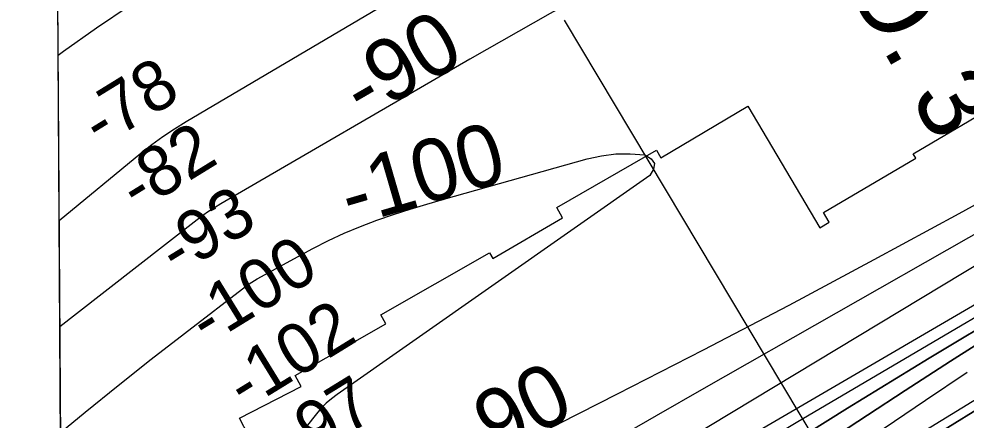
# Model space of a CAD drawing. Extents: x 3508733 to 3546731, y 546897 to 572481.
# Drawn here: x 3512800 to 3514066, y 561791 to 562327 of the extents above; entities that cross this region are included whole.
import ezdxf

# ---------------------------------------------------------------- set-up
doc = ezdxf.new("R2010")
doc.units = 0
for name, color, linetype in [('V-CHAN-NAID', 7, 'Continuous'), ('V-GRID-FRAM', 7, 'Continuous'), ('V-RIVR-RANG', 7, 'Continuous'), ('V-RRAP-RVMT', 7, 'Continuous'), ('V-TOPO-DPTH', 7, 'Continuous'), ('V-TOPO-MAJR', 7, 'Continuous'), ('V-TOPO-MAJR-IDEN', 7, 'Continuous'), ('V-TOPO-MINR', 7, 'Continuous'), ('V-TOPO-MINR-IDEN', 7, 'Continuous')]:
    doc.layers.add(name, color=color, linetype=linetype)

msp = doc.modelspace()

# ---------------------------------------------------------------- linework, layer by layer
at = {"layer": 'V-GRID-FRAM'}
msp.add_lwpolyline([(3512800, 570478.9), (3544431.3, 570695.1), (3544563.5, 552512.4), (3512916.4, 552296.1), (3512800, 570478.9)], dxfattribs=at)
at = {"layer": 'V-RIVR-RANG'}
msp.add_line((3514063.1, 561432.7), (3513529.5, 562325.4), dxfattribs=at)
at = {"layer": 'V-RRAP-RVMT'}
for p, q in [((3513658.4, 562141.6), (3513774.7, 562210.3)), ((3513774.7, 562210.3), (3513870.6, 562048)), ((3513995.6, 562146.9), (3514120, 562220.2)), ((3513519, 562074.9), (3513652.6, 562151.8)), ((3513652.6, 562151.8), (3513658.4, 562141.6)), ((3513999.1, 562141.1), (3513995.6, 562146.9)), ((3513875.5, 562068.3), (3513999.1, 562141.1)), ((3513526.8, 562061.4), (3513519, 562074.9)), ((3513433.6, 562007.1), (3513526.8, 562061.4)), ((3513883.1, 562055.4), (3513875.5, 562068.3)), ((3513870.6, 562048), (3513883.1, 562055.4)), ((3513283.7, 561931.6), (3513429.3, 562014.5)), ((3513429.3, 562014.5), (3513433.6, 562007.1)), ((3513290.4, 561919.7), (3513283.7, 561931.6)), ((3513169.1, 561850.7), (3513290.4, 561919.7)), ((3513177.5, 561835.8), (3513169.1, 561850.7)), ((3513094.8, 561793.7), (3513177.5, 561835.8)), ((3513106.8, 561770.2), (3513094.8, 561793.7))]:
    msp.add_line(p, q, dxfattribs=at)
at = {"layer": 'V-TOPO-DPTH'}
msp.add_line((3512859.9, 561109.4), (3512846.2, 563258.9), dxfattribs=at)
for points in [[(3514126.9, 561939.6), (3514017, 561873.7), (3513907.6, 561806.9), (3513799, 561738.7), (3513691, 561669.6), (3513440, 561506.7), (3513425.1, 561497), (3513410.2, 561487.3), (3513395.4, 561477.5), (3513380.6, 561467.6), (3513218.1, 561359.4), (3513126.7, 561297.6), (3513035.9, 561235.1), (3512945.9, 561171.4), (3512859.9, 561109.4)], [(3514126.9, 561939.6), (3514017, 561873.7), (3513907.6, 561806.9), (3513799, 561738.7), (3513691, 561669.6), (3513440, 561506.7), (3513425.1, 561497), (3513410.2, 561487.3), (3513395.4, 561477.5), (3513380.6, 561467.6), (3513218.1, 561359.4), (3513126.7, 561297.6), (3513035.9, 561235.1), (3512945.9, 561171.4), (3512859.9, 561109.4)], [(3514106.6, 561908.4), (3514045.5, 561869.8), (3513984.8, 561830.6), (3513431.1, 561467.7), (3513428, 561465.6), (3513424.8, 561463.5), (3513421.6, 561461.4), (3513418.4, 561459.3), (3512997, 561179.6), (3512945.2, 561144.6), (3512893.8, 561108.9), (3512860.1, 561084.7)], [(3512860.1, 561084.7), (3512893.8, 561108.9), (3512945.2, 561144.6), (3512997, 561179.6), (3513418.4, 561459.3), (3513421.6, 561461.4), (3513424.8, 561463.5), (3513428, 561465.6), (3513431.1, 561467.7), (3513984.8, 561830.6), (3514045.5, 561869.8), (3514106.6, 561908.4)], [(3512860.3, 561056.5), (3512876.4, 561067), (3512916.9, 561093.5), (3512957.5, 561119.8), (3512998.1, 561146.1), (3513420.1, 561419.1), (3513431.5, 561426.5), (3513442.9, 561433.9), (3513454.3, 561441.4), (3513465.6, 561448.9), (3513536.9, 561496.3), (3513583.8, 561527.6), (3513630.7, 561559), (3513677.4, 561590.5), (3513724.2, 561622.2), (3513956.8, 561780), (3514012.2, 561817.5), (3514067.7, 561854.9)], [(3512860.3, 561056.5), (3512876.4, 561067), (3512916.9, 561093.5), (3512957.5, 561119.8), (3512998.1, 561146.1), (3513420.1, 561419.1), (3513431.5, 561426.5), (3513442.9, 561433.9), (3513454.3, 561441.4), (3513465.6, 561448.9), (3513536.9, 561496.3), (3513583.8, 561527.6), (3513630.7, 561559), (3513677.4, 561590.5), (3513724.2, 561622.2), (3513956.8, 561780), (3514012.2, 561817.5), (3514067.7, 561854.9)], [(3514119.2, 561828.8), (3514008.2, 561760), (3513897.9, 561690.3), (3513788.3, 561619.2), (3513679.4, 561547.3), (3513516, 561437.9), (3513489.2, 561420), (3513462.3, 561402.2), (3513435.5, 561384.3), (3513408.6, 561366.6), (3513175.1, 561212.7), (3513129.1, 561182.1), (3513083.3, 561151.3), (3513037.7, 561120.1), (3512992.4, 561088.5), (3512947.4, 561056.6), (3512902.6, 561024.2), (3512860.7, 560993.2)], [(3512860.7, 560993.2), (3512902.6, 561024.2), (3512947.4, 561056.6), (3512992.4, 561088.5), (3513037.7, 561120.1), (3513083.3, 561151.3), (3513129.1, 561182.1), (3513175.1, 561212.7), (3513408.6, 561366.6), (3513435.5, 561384.3), (3513462.3, 561402.2), (3513489.2, 561420), (3513516, 561437.9), (3513679.4, 561547.3), (3513788.3, 561619.2), (3513897.9, 561690.3), (3514008.2, 561760), (3514119.2, 561828.8)]]:
    msp.add_lwpolyline(points, dxfattribs=at)
at = {"layer": 'V-TOPO-MAJR'}
for points in [[(3512855.7, 561774.6), (3512888.6, 561801.6), (3512932.5, 561837.2), (3512976.8, 561872.2), (3513021.5, 561906.9), (3513104.6, 561970.7), (3513107.9, 561973.1), (3513111.3, 561975.5), (3513114.8, 561977.6), (3513118.3, 561979.7), (3513193, 562020.2), (3513213.8, 562030.8), (3513235, 562040.8), (3513256.6, 562049.8), (3513278.5, 562058.1), (3513300.7, 562065.6), (3513322.9, 562072.9), (3513345.4, 562079.7), (3513367.9, 562086.3), (3513559.7, 562140.1), (3513578.8, 562144.3), (3513598, 562146.8)], [(3513598, 562146.8), (3513617.4, 562147), (3513636.8, 562145.6), (3513645.2, 562140.3), (3513649.8, 562134), (3513648.6, 562126.3), (3513643.6, 562117.7), (3513225.5, 561825.3), (3513218, 561819.6), (3513210.8, 561813.4), (3513204.2, 561806.7), (3513198, 561799.5), (3513170, 561764.4), (3513167.5, 561760.2), (3513166.3, 561755.4), (3513165.1, 561750.6), (3513162.6, 561746.3), (3513068.9, 561624.9), (3513018.9, 561563.8), (3512966.6, 561504.6), (3512911.2, 561448.5), (3512858.1, 561398.6)], [(3512859.7, 561141.8), (3513074.2, 561292.6), (3513127.4, 561329.7), (3513180.6, 561366.5), (3513234.2, 561402.9), (3513287.9, 561439.2), (3513342.8, 561475.9), (3513369.2, 561493.5), (3513395.7, 561511), (3513422.3, 561528.3), (3513449, 561545.5), (3513542.9, 561605.8), (3513616.9, 561652.7), (3513691.2, 561699), (3513766, 561744.3), (3513841.2, 561789.1), (3514299.3, 562058.1)]]:
    msp.add_lwpolyline(points, dxfattribs=at)
at = {"layer": 'V-TOPO-MINR'}
for points in [[(3514423.9, 563179.9), (3513937, 562913), (3513924.2, 562906.1), (3513911.4, 562899.3), (3513898.5, 562892.6), (3513885.6, 562885.9), (3513837.2, 562861.5), (3513800.1, 562842.7), (3513763, 562823.8), (3513726, 562804.7), (3513689.1, 562785.5), (3513609.5, 562744), (3513533.3, 562703.1), (3513457.8, 562661), (3513383.3, 562617.1), (3513309.5, 562572.1), (3512993.9, 562374.4), (3512948.5, 562345), (3512903.5, 562314.9), (3512859.4, 562283.6), (3512852.5, 562278.4)], [(3514072.3, 562790), (3514061.5, 562785.5), (3514050.8, 562780.9), (3514040.1, 562776.2), (3514029.5, 562771.2), (3514019, 562766.1), (3513992.8, 562753), (3513989.3, 562751.2), (3513985.9, 562749.4), (3513912, 562709.9), (3513873.5, 562688.9), (3513835.2, 562667.7), (3513797.1, 562646), (3513759.2, 562623.9), (3513023.5, 562189.6), (3513007.8, 562179.9), (3512992.5, 562169.6), (3512977.6, 562158.7), (3512963.1, 562147.3), (3512853.9, 562057.2)], [(3514084.5, 562626.1), (3514060.4, 562615.9), (3514036.6, 562605.1), (3514013, 562593.9), (3513838.3, 562507.4), (3513728.1, 562451.5), (3513618.6, 562394.1), (3513510.4, 562334.5), (3513402.9, 562273.5), (3513069.7, 562079.8), (3513061.6, 562074.8), (3513053.6, 562069.7), (3513045.8, 562064.2), (3513038.2, 562058.5), (3512876.8, 561932.9), (3512854.8, 561915.6)], [(3512858.4, 561353.7), (3512904.7, 561390.7), (3512981.1, 561449.6), (3513059, 561506.7), (3513137.9, 561562.5), (3513254, 561642.5), (3513275.8, 561656.9), (3513297.9, 561670.6), (3513320.6, 561683.5), (3513343.6, 561695.7), (3513600.2, 561825.9), (3513715.1, 561885), (3513829.7, 561944.7), (3513943.6, 562005.6), (3514057.2, 562067.2), (3514258.8, 562177.9)], [(3512858.7, 561304.3), (3512893.8, 561327.5), (3512950.5, 561364.7), (3513007.2, 561401.7), (3513064.1, 561438.5), (3513121.1, 561475.2), (3513185.8, 561516.7), (3513210.5, 561532.5), (3513235.2, 561548.3), (3513260, 561564), (3513284.8, 561579.8), (3513309.6, 561595.3), (3513334.6, 561610.8), (3513359.7, 561625.9), (3513384.9, 561641), (3513461.2, 561685.9), (3513524.8, 561723.1), (3513588.4, 561760.2), (3513652.2, 561797), (3513716.1, 561833.5), (3514246.8, 562135.7)], [(3512859.5, 561185.7), (3512967.6, 561257.5), (3513028.2, 561297.8), (3513088.8, 561338.3), (3513149.2, 561378.9), (3513209.6, 561419.6), (3513305.1, 561484), (3513317.7, 561492.6), (3513330.3, 561501.1), (3513343, 561509.6), (3513355.6, 561518.1), (3513368.3, 561526.5), (3513381.1, 561534.9), (3513393.9, 561543.2), (3513406.7, 561551.4), (3513417.2, 561558.1), (3513435.4, 561569.5), (3513453.7, 561580.8), (3513472.1, 561591.9), (3513490.6, 561602.8), (3514280.3, 562063.7)], [(3512859.1, 561240.8), (3512894.3, 561264.4), (3512987.2, 561325.7), (3513080.6, 561386.2), (3513174.3, 561446.3), (3513339.3, 561551), (3513350.8, 561558.2), (3513362.4, 561565.4), (3513374, 561572.5), (3513385.6, 561579.6), (3514120, 562022.6)], [(3512860.4, 561035.3), (3513414.4, 561393.9), (3513433.4, 561406.2), (3513452.3, 561418.6), (3513471.2, 561431), (3513490, 561443.5), (3513607.8, 561522), (3513685.8, 561573.3), (3513764.2, 561624), (3513843.1, 561673.7), (3513922.5, 561722.9), (3514331.4, 561973)], [(3512859.9, 561109.4), (3512945.9, 561171.4), (3513035.9, 561235.1), (3513126.7, 561297.6), (3513218.1, 561359.4), (3513380.6, 561467.6), (3513395.4, 561477.5), (3513410.2, 561487.3), (3513425.1, 561497), (3513440, 561506.7), (3513691, 561669.6), (3513799, 561738.7), (3513907.6, 561806.9), (3514017, 561873.7), (3514126.9, 561939.6)], [(3512860.1, 561084.7), (3512893.8, 561108.9), (3512945.2, 561144.6), (3512997, 561179.6), (3513418.4, 561459.3), (3513421.6, 561461.4), (3513424.8, 561463.5), (3513428, 561465.6), (3513431.1, 561467.7), (3513984.8, 561830.6), (3514045.5, 561869.8), (3514106.6, 561908.4)], [(3512860.3, 561056.5), (3512876.4, 561067), (3512916.9, 561093.5), (3512957.5, 561119.8), (3512998.1, 561146.1), (3513420.1, 561419.1), (3513431.5, 561426.5), (3513442.9, 561433.9), (3513454.3, 561441.4), (3513465.6, 561448.9), (3513536.9, 561496.3), (3513583.8, 561527.6), (3513630.7, 561559), (3513677.4, 561590.5), (3513724.2, 561622.2), (3513956.8, 561780), (3514012.2, 561817.5), (3514067.7, 561854.9)], [(3512860.7, 560993.2), (3512902.6, 561024.2), (3512947.4, 561056.6), (3512992.4, 561088.5), (3513037.7, 561120.1), (3513083.3, 561151.3), (3513129.1, 561182.1), (3513175.1, 561212.7), (3513408.6, 561366.6), (3513435.5, 561384.3), (3513462.3, 561402.2), (3513489.2, 561420), (3513516, 561437.9), (3513679.4, 561547.3), (3513788.3, 561619.2), (3513897.9, 561690.3), (3514008.2, 561760), (3514119.2, 561828.8)]]:
    msp.add_lwpolyline(points, dxfattribs=at)

# ---------------------------------------------------------------- texts
at = {"layer": 'V-CHAN-NAID'}
msp.add_text('MARATHON ASHLAND NO. 3 ', height=100, rotation=299.8115, dxfattribs=at).set_placement((3513122.6, 563738.2))
at = {"layer": 'V-RIVR-RANG'}
for s, p in [('-78', (3512908.7, 562154.4)), ('-82', (3512958.7, 562067.7)), ('-93', (3513011.3, 561982.7)), ('-100', (3513051.6, 561890.1)), ('-102', (3513102.3, 561803.9)), ('-97', (3513170.5, 561728.4))]:
    msp.add_text(s, height=67, rotation=31.6248, dxfattribs=at).set_placement(p)
at = {"layer": 'V-TOPO-MAJR-IDEN'}
msp.add_text('-100', height=83, rotation=16.2364, dxfattribs=at).set_placement((3513243.1, 562049.9))
at = {"layer": 'V-TOPO-MINR-IDEN'}
for rotation, p in [(30.1704, (3513260.7, 562190.8)), (26.9042, (3513403.4, 561726.1))]:
    msp.add_text('-90', height=83, rotation=rotation, dxfattribs=at).set_placement(p)

doc.saveas('drawing.dxf')
